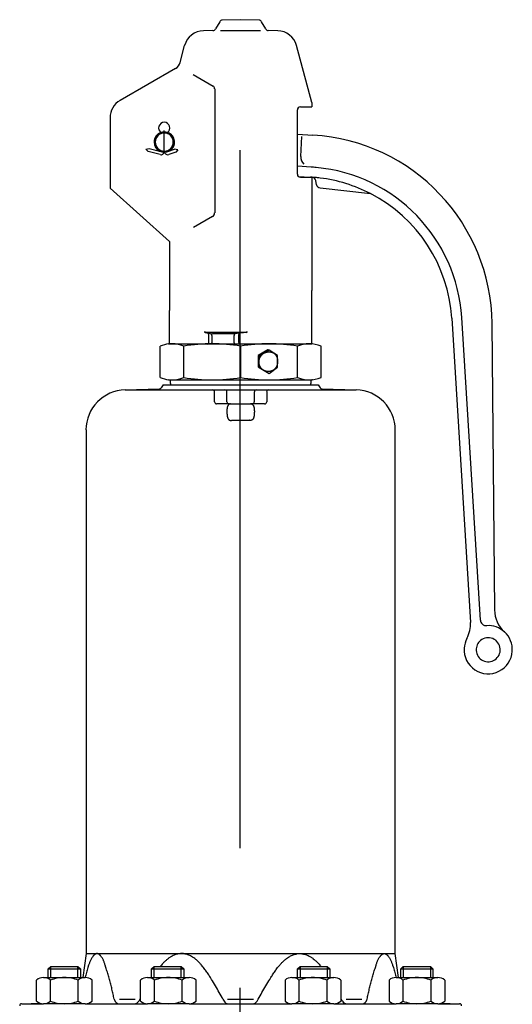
# Model space of a CAD drawing. Header units: millimetres. Extents: x 196 to 2027204, y -221452 to 153872.
# Tile 358 of 381: x 1224227 to 1224339, y -197386 to -197162. Entities that reach past the tile are written whole.
import ezdxf

# ---------------------------------------------------------------- set-up
doc = ezdxf.new("R2010")
doc.units = ezdxf.units.MM
doc.linetypes.add('CENTER', pattern=[50.8, 31.75, -6.35, 6.35, -6.35])
doc.layers.add('00_Основной', color=163, linetype='Continuous', lineweight=40)

msp = doc.modelspace()

# ---------------------------------------------------------------- linework, layer by layer
at = {"color": 252, "linetype": 'CENTER', "lineweight": 25, "ltscale": 5}
msp.add_line((1224277.47, -198620.35), (1224277.47, -197161.91), dxfattribs=at)
at = {"layer": '00_Основной', "lineweight": 30, "ltscale": 10}
for p, q in [((1224277.55, -197161.91), (1224273.37, -197162.02)), ((1224281.73, -197162.02), (1224277.55, -197161.91)), ((1224271.26, -197164.35), (1224269.11, -197164.41)), ((1224272.79, -197162.36), (1224271.84, -197164.01)), ((1224272.95, -197164.34), (1224282.05, -197164.34)), ((1224283.26, -197164.01), (1224282.3, -197162.36)), ((1224285.98, -197164.41), (1224283.83, -197164.35)), ((1224263.8, -197171.62), (1224264.82, -197167.79)), ((1224293.75, -197180.77), (1224290.27, -197167.79)), ((1224262.73, -197173.01), (1224250.16, -197180.26)), ((1224266.78, -197174.4), (1224271.3, -197177.01)), ((1224271.65, -197177.6), (1224271.65, -197205.86)), ((1224291.12, -197181.76), (1224293.75, -197181.76)), ((1224293.75, -197180.77), (1224293.75, -197181.76)), ((1224247.88, -197184.22), (1224247.88, -197200.24)), ((1224290.44, -197197.05), (1224290.44, -197182.44)), ((1224260.2, -197187.46), (1224260.2, -197187.08)), ((1224260.2, -197187.69), (1224260.2, -197187.46)), ((1224260.2, -197191.8), (1224260.2, -197187.69)), ((1224290.44, -197187.93), (1224293.97, -197188.14)), ((1224291.21, -197193), (1224291.49, -197188.51)), ((1224256.01, -197191.35), (1224256.74, -197191.17)), ((1224256.01, -197191.35), (1224256.55, -197191.87)), ((1224256.74, -197191.17), (1224259.42, -197191.89)), ((1224261.01, -197191.88), (1224262.55, -197191.33)), ((1224263.26, -197191.47), (1224262.55, -197191.33)), ((1224259.23, -197192.6), (1224256.55, -197191.87)), ((1224260.2, -197191.8), (1224260.2, -197191.85)), ((1224261, -197191.89), (1224261.01, -197191.88)), ((1224262.8, -197192.02), (1224261.24, -197192.57)), ((1224263.26, -197191.47), (1224262.8, -197192.02)), ((1224293.56, -197195.43), (1224290.44, -197195.24)), ((1224290.65, -197197.54), (1224293.43, -197197.71)), ((1224291.12, -197197.73), (1224293.75, -197197.73)), ((1224293.75, -197197.73), (1224293.75, -197223.5)), ((1224261.35, -197212.34), (1224247.88, -197200.24)), ((1224294.8, -197199.44), (1224294.6, -197198.46)), ((1224295.59, -197200.16), (1224307.06, -197201.47)), ((1224271.19, -197206.65), (1224266.8, -197209.19)), ((1224261.35, -197212.34), (1224261.35, -197228.01)), ((1224293.75, -197235.61), (1224293.75, -197223.5)), ((1224261.35, -197235.61), (1224261.35, -197228.01)), ((1224325.51, -197229.78), (1224329.76, -197298.98)), ((1224332.02, -197298.45), (1224327.79, -197229.64)), ((1224335.28, -197296.17), (1224334.69, -197231.03)), ((1224269.5, -197233.04), (1224270.95, -197233.33)), ((1224269.55, -197232.97), (1224278.83, -197232.97)), ((1224270.29, -197235.46), (1224270.29, -197233.58)), ((1224271.03, -197233.72), (1224271.03, -197235.39)), ((1224276, -197233.35), (1224271.12, -197233.35)), ((1224276.05, -197235.37), (1224276.05, -197233.76)), ((1224278.86, -197233.02), (1224276.1, -197233.34)), ((1224277.1, -197233.63), (1224277.1, -197235.26)), ((1224259.27, -197243.27), (1224259.27, -197236.17)), ((1224261.18, -197235.66), (1224261.35, -197235.61)), ((1224261.35, -197235.61), (1224261.95, -197235.61)), ((1224261.95, -197235.61), (1224271.08, -197235.61)), ((1224264.62, -197243.27), (1224264.62, -197236.17)), ((1224270.04, -197235.73), (1224271.03, -197235.63)), ((1224271.03, -197235.63), (1224276.02, -197235.63)), ((1224271.08, -197235.61), (1224284.01, -197235.61)), ((1224278.88, -197235.8), (1224276.05, -197235.63)), ((1224277.55, -197236.17), (1224277.55, -197243.27)), ((1224284.01, -197235.61), (1224293.15, -197235.61)), ((1224290.47, -197243.27), (1224290.47, -197236.17)), ((1224293.15, -197235.61), (1224293.75, -197235.61)), ((1224293.91, -197235.66), (1224293.75, -197235.61)), ((1224295.82, -197243.27), (1224295.82, -197236.17)), ((1224283.73, -197236.98), (1224281.54, -197238.25)), ((1224281.73, -197238.4), (1224281.54, -197238.25)), ((1224281.54, -197238.25), (1224281.54, -197240.88)), ((1224284.01, -197237.08), (1224281.73, -197238.4)), ((1224281.73, -197239.79), (1224281.73, -197238.4)), ((1224283.82, -197236.93), (1224283.73, -197236.98)), ((1224283.89, -197236.98), (1224283.82, -197236.93)), ((1224284.01, -197237.08), (1224283.89, -197236.98)), ((1224285.93, -197238.27), (1224284.01, -197237.08)), ((1224285.93, -197239.66), (1224285.93, -197238.27)), ((1224281.73, -197241.04), (1224281.73, -197239.79)), ((1224285.93, -197240.9), (1224285.93, -197239.66)), ((1224281.54, -197240.88), (1224281.73, -197241.04)), ((1224281.73, -197241.04), (1224284.01, -197242.35)), ((1224284.01, -197242.35), (1224285.93, -197240.9)), ((1224259.91, -197244.97), (1224259.51, -197245.66)), ((1224259.91, -197244.97), (1224261.63, -197244.97)), ((1224261.11, -197243.76), (1224261.18, -197243.78)), ((1224261.18, -197243.78), (1224261.35, -197243.83)), ((1224261.35, -197243.83), (1224261.57, -197243.83)), ((1224261.57, -197243.83), (1224261.57, -197244.65)), ((1224261.57, -197243.83), (1224261.95, -197243.83)), ((1224261.63, -197244.97), (1224293.46, -197244.97)), ((1224261.95, -197243.83), (1224271.08, -197243.83)), ((1224271.08, -197243.83), (1224284.01, -197243.83)), ((1224284.01, -197243.83), (1224293.15, -197243.83)), ((1224293.15, -197243.83), (1224293.52, -197243.83)), ((1224293.46, -197244.97), (1224295.19, -197244.97)), ((1224293.52, -197243.83), (1224293.52, -197244.53)), ((1224293.52, -197243.83), (1224293.75, -197243.83)), ((1224293.52, -197244.53), (1224293.52, -197244.65)), ((1224293.91, -197243.78), (1224293.75, -197243.83)), ((1224295.19, -197244.97), (1224295.59, -197245.66)), ((1224251.29, -197246.09), (1224259.12, -197245.89)), ((1224251.29, -197246.09), (1224303.8, -197246.09)), ((1224259.12, -197245.89), (1224259.13, -197245.89)), ((1224259.12, -197245.89), (1224259.13, -197245.89)), ((1224271.63, -197248.83), (1224271.63, -197246.55)), ((1224274.43, -197248.83), (1224274.43, -197246.55)), ((1224280.66, -197246.55), (1224280.66, -197248.83)), ((1224283.47, -197246.55), (1224283.47, -197248.83)), ((1224295.97, -197245.89), (1224303.8, -197246.09)), ((1224274.89, -197249.29), (1224272.08, -197249.29)), ((1224274.89, -197249.29), (1224275.14, -197249.29)), ((1224275.14, -197249.29), (1224277.55, -197249.29)), ((1224277.55, -197249.29), (1224279.95, -197249.29)), ((1224280.2, -197249.29), (1224279.95, -197249.29)), ((1224283.01, -197249.29), (1224280.2, -197249.29)), ((1224275.6, -197253.02), (1224279.5, -197253.02)), ((1224242.41, -197255.22), (1224242.41, -197374.31)), ((1224312.69, -197374.31), (1224312.69, -197255.22)), ((1224242.41, -197374.31), (1224241.69, -197379.77)), ((1224242.41, -197374.31), (1224312.69, -197374.31)), ((1224313.41, -197379.77), (1224312.69, -197374.31)), ((1224233.84, -197377.79), (1224234.41, -197377.22)), ((1224234.41, -197377.22), (1224240.57, -197377.22)), ((1224234.41, -197379.77), (1224234.41, -197377.22)), ((1224240.57, -197377.22), (1224241.14, -197377.79)), ((1224240.57, -197379.77), (1224240.57, -197377.22)), ((1224257.3, -197377.79), (1224257.87, -197377.22)), ((1224257.87, -197377.22), (1224264.04, -197377.22)), ((1224257.87, -197379.77), (1224257.87, -197377.22)), ((1224264.04, -197377.22), (1224264.61, -197377.79)), ((1224264.04, -197379.77), (1224264.04, -197377.22)), ((1224290.49, -197377.79), (1224291.06, -197377.22)), ((1224291.06, -197377.22), (1224297.22, -197377.22)), ((1224291.06, -197377.22), (1224291.06, -197379.77)), ((1224297.22, -197377.22), (1224297.79, -197377.79)), ((1224297.22, -197377.22), (1224297.22, -197379.77)), ((1224313.95, -197377.79), (1224314.52, -197377.22)), ((1224314.52, -197377.22), (1224320.68, -197377.22)), ((1224314.52, -197377.22), (1224314.52, -197379.77)), ((1224320.68, -197377.22), (1224321.25, -197377.79)), ((1224320.68, -197377.22), (1224320.68, -197379.77)), ((1224233.84, -197377.79), (1224241.14, -197377.79)), ((1224233.84, -197379.77), (1224233.84, -197377.79)), ((1224241.14, -197377.79), (1224241.14, -197379.77)), ((1224257.3, -197377.79), (1224264.61, -197377.79)), ((1224257.3, -197379.77), (1224257.3, -197377.79)), ((1224264.61, -197377.79), (1224264.61, -197379.77)), ((1224290.49, -197379.77), (1224290.49, -197377.79)), ((1224290.49, -197377.79), (1224297.79, -197377.79)), ((1224297.79, -197377.79), (1224297.79, -197379.77)), ((1224313.95, -197379.77), (1224313.95, -197377.79)), ((1224313.95, -197377.79), (1224321.25, -197377.79)), ((1224321.25, -197377.79), (1224321.25, -197379.77)), ((1224231.17, -197382.74), (1224231.17, -197380.33)), ((1224232.75, -197379.77), (1224233.84, -197379.77)), ((1224233.84, -197379.77), (1224234.41, -197379.77)), ((1224234.33, -197382.74), (1224234.33, -197380.33)), ((1224234.41, -197379.77), (1224237.49, -197379.77)), ((1224237.49, -197379.77), (1224240.57, -197379.77)), ((1224240.57, -197379.77), (1224241.14, -197379.77)), ((1224240.65, -197382.74), (1224240.65, -197380.33)), ((1224241.14, -197379.77), (1224242.23, -197379.77)), ((1224243.81, -197382.74), (1224243.81, -197380.33)), ((1224254.81, -197382.74), (1224254.81, -197380.33)), ((1224256.39, -197379.77), (1224257.87, -197379.77)), ((1224257.87, -197379.77), (1224260.96, -197379.77)), ((1224257.97, -197382.74), (1224257.97, -197380.33)), ((1224260.96, -197379.77), (1224261.13, -197379.77)), ((1224261.13, -197379.77), (1224264.04, -197379.77)), ((1224264.04, -197379.77), (1224265.87, -197379.77)), ((1224264.29, -197382.74), (1224264.29, -197380.33)), ((1224267.46, -197382.74), (1224267.46, -197380.33)), ((1224287.64, -197380.33), (1224287.64, -197382.74)), ((1224289.22, -197379.77), (1224291.06, -197379.77)), ((1224290.8, -197380.33), (1224290.8, -197382.74)), ((1224291.06, -197379.77), (1224293.96, -197379.77)), ((1224293.96, -197379.77), (1224294.14, -197379.77)), ((1224294.14, -197379.77), (1224297.22, -197379.77)), ((1224297.12, -197380.33), (1224297.12, -197382.74)), ((1224297.22, -197379.77), (1224298.71, -197379.77)), ((1224300.29, -197380.33), (1224300.29, -197382.74)), ((1224311.28, -197380.33), (1224311.28, -197382.74)), ((1224312.86, -197379.77), (1224313.95, -197379.77)), ((1224313.95, -197379.77), (1224314.52, -197379.77)), ((1224314.44, -197380.33), (1224314.44, -197382.74)), ((1224314.52, -197379.77), (1224317.6, -197379.77)), ((1224317.6, -197379.77), (1224320.68, -197379.77)), ((1224320.68, -197379.77), (1224321.25, -197379.77)), ((1224320.77, -197380.33), (1224320.77, -197382.74)), ((1224321.25, -197379.77), (1224322.35, -197379.77)), ((1224323.93, -197380.33), (1224323.93, -197382.74)), ((1224231.17, -197385.15), (1224231.17, -197382.74)), ((1224234.33, -197385.15), (1224234.33, -197382.74)), ((1224240.65, -197385.15), (1224240.65, -197382.74)), ((1224243.81, -197385.15), (1224243.81, -197382.74)), ((1224254.81, -197385.15), (1224254.81, -197382.74)), ((1224257.97, -197385.15), (1224257.97, -197382.74)), ((1224264.29, -197385.15), (1224264.29, -197382.74)), ((1224267.46, -197385.15), (1224267.46, -197382.74)), ((1224287.64, -197382.74), (1224287.64, -197385.15)), ((1224290.8, -197382.74), (1224290.8, -197385.15)), ((1224297.12, -197382.74), (1224297.12, -197385.15)), ((1224300.29, -197382.74), (1224300.29, -197385.15)), ((1224311.28, -197382.74), (1224311.28, -197385.15)), ((1224314.44, -197382.74), (1224314.44, -197385.15)), ((1224320.77, -197382.74), (1224320.77, -197385.15)), ((1224323.93, -197382.74), (1224323.93, -197385.15)), ((1224227.79, -197385.71), (1224232.01, -197385.6)), ((1224227.79, -197385.71), (1224232.75, -197385.71)), ((1224237.49, -197385.71), (1224232.75, -197385.71)), ((1224242.23, -197385.71), (1224237.49, -197385.71)), ((1224242.23, -197385.71), (1224256.39, -197385.71)), ((1224248.82, -197384.67), (1224248.85, -197384.83)), ((1224250.03, -197384.67), (1224253.55, -197384.67)), ((1224254.66, -197384.67), (1224254.39, -197385.14)), ((1224261.13, -197385.71), (1224256.39, -197385.71)), ((1224265.87, -197385.71), (1224261.13, -197385.71)), ((1224265.87, -197385.71), (1224289.22, -197385.71)), ((1224273.54, -197384.67), (1224273.8, -197385.14)), ((1224274.59, -197384.67), (1224277.55, -197384.67)), ((1224277.55, -197384.67), (1224280.51, -197384.67)), ((1224281.29, -197385.14), (1224281.56, -197384.67)), ((1224293.96, -197385.71), (1224289.22, -197385.71)), ((1224298.71, -197385.71), (1224293.96, -197385.71)), ((1224298.71, -197385.71), (1224312.86, -197385.71)), ((1224300.7, -197385.14), (1224300.43, -197384.67)), ((1224301.55, -197384.67), (1224305.07, -197384.67)), ((1224306.24, -197384.83), (1224306.28, -197384.67)), ((1224317.6, -197385.71), (1224312.86, -197385.71)), ((1224322.35, -197385.71), (1224317.6, -197385.71)), ((1224322.35, -197385.71), (1224327.31, -197385.71)), ((1224323.08, -197385.6), (1224327.31, -197385.71))]:
    msp.add_line(p, q, dxfattribs=at)
for points in [[(1224281.73, -197239.79, -0.002585), (1224281.73, -197239.64, -0.007789), (1224281.74, -197239.49, -0.013073), (1224281.76, -197239.34, -0.018389), (1224281.78, -197239.2), (1224281.8, -197239.12, -0.019674), (1224281.84, -197238.98, -0.018232), (1224281.9, -197238.84, -0.016981), (1224281.96, -197238.7), (1224282, -197238.63, -0.018499), (1224282.09, -197238.48, -0.01901), (1224282.19, -197238.34, -0.019545), (1224282.3, -197238.2), (1224282.36, -197238.14, -0.019471), (1224282.48, -197238.02, -0.019314), (1224282.62, -197237.91), (1224282.69, -197237.86, -0.021455), (1224282.85, -197237.75), (1224282.92, -197237.71, -0.01905), (1224283.08, -197237.64, -0.018977), (1224283.24, -197237.58, -0.019084), (1224283.4, -197237.53), (1224283.49, -197237.51, -0.019637), (1224283.66, -197237.48, -0.019432), (1224283.83, -197237.46, -0.019313), (1224284.01, -197237.45), (1224284.09, -197237.46, -0.017623), (1224284.24, -197237.47, -0.018078), (1224284.4, -197237.49), (1224284.47, -197237.51, -0.017063), (1224284.63, -197237.55, -0.015784), (1224284.77, -197237.6), (1224284.85, -197237.63, -0.015124), (1224284.96, -197237.68, -0.022518), (1224285.07, -197237.74), (1224285.13, -197237.78, -0.024527), (1224285.23, -197237.86, -0.021192), (1224285.33, -197237.94, -0.018089), (1224285.42, -197238.04, -0.015291), (1224285.5, -197238.14), (1224285.55, -197238.21, -0.018365), (1224285.64, -197238.34, -0.019987), (1224285.72, -197238.48), (1224285.75, -197238.55, -0.021809), (1224285.81, -197238.7, -0.02095), (1224285.86, -197238.85, -0.020369), (1224285.9, -197239.01, -0.020083), (1224285.92, -197239.18), (1224285.92, -197239.26, -0.013183), (1224285.93, -197239.42, -0.006583), (1224285.93, -197239.58), (1224285.93, -197239.66)], [(1224285.93, -197239.66, -0.002493), (1224285.92, -197239.82, -0.00752), (1224285.92, -197239.97, -0.012648), (1224285.9, -197240.13, -0.017858), (1224285.88, -197240.28), (1224285.87, -197240.36, -0.021288), (1224285.83, -197240.51, -0.019991), (1224285.78, -197240.65, -0.018876), (1224285.71, -197240.78, -0.017971), (1224285.64, -197240.92), (1224285.6, -197240.98, -0.019917), (1224285.5, -197241.12, -0.020454), (1224285.4, -197241.26, -0.021099), (1224285.28, -197241.38, -0.021825), (1224285.15, -197241.49), (1224285.07, -197241.55, -0.022435), (1224284.92, -197241.64, -0.021801), (1224284.76, -197241.73, -0.021406), (1224284.6, -197241.8), (1224284.51, -197241.83, -0.020335), (1224284.35, -197241.88, -0.020318), (1224284.18, -197241.91, -0.020357), (1224284.01, -197241.93), (1224283.92, -197241.93, -0.019744), (1224283.76, -197241.93, -0.019685), (1224283.59, -197241.92, -0.01979), (1224283.42, -197241.89), (1224283.34, -197241.87, -0.019603), (1224283.18, -197241.83, -0.019472), (1224283.03, -197241.77, -0.019438), (1224282.88, -197241.7), (1224282.8, -197241.66, -0.020555), (1224282.65, -197241.57, -0.020576), (1224282.51, -197241.46, -0.020752), (1224282.38, -197241.35), (1224282.32, -197241.28, -0.021285), (1224282.2, -197241.15, -0.020811), (1224282.1, -197241.01, -0.020467), (1224282, -197240.85, -0.020267), (1224281.92, -197240.69), (1224281.89, -197240.63, -0.018104), (1224281.84, -197240.49, -0.019447), (1224281.79, -197240.34, -0.02095), (1224281.76, -197240.2), (1224281.75, -197240.12, -0.014024), (1224281.74, -197239.96, -0.00465), (1224281.73, -197239.79)], [(1224274.89, -197249.29, 0.000821), (1224274.97, -197249.29, 0.00091), (1224275.04, -197249.28, 0.00102), (1224275.1, -197249.28, 0.001162), (1224275.15, -197249.28, 0.001355), (1224275.19, -197249.28, 0.001643), (1224275.23, -197249.28, 0.002135), (1224275.25, -197249.28, 0.003192), (1224275.26, -197249.27, 0.006713), (1224275.27, -197249.27, 0.047966), (1224275.27, -197249.27, 0.064542), (1224275.27, -197249.27, 0.008467), (1224275.26, -197249.27, 0.00482), (1224275.25, -197249.27, 0.004147), (1224275.24, -197249.28, 0.004222), (1224275.22, -197249.28, 0.004669), (1224275.2, -197249.28, 0.00543), (1224275.18, -197249.28, 0.006559), (1224275.15, -197249.29), (1224275.14, -197249.29, 0.035404), (1224275.05, -197249.31, 0.036364), (1224274.97, -197249.35, 0.035781), (1224274.89, -197249.39, 0.033791), (1224274.83, -197249.45, 0.030823), (1224274.76, -197249.51, 0.027395), (1224274.71, -197249.59, 0.023933), (1224274.66, -197249.67, 0.020703), (1224274.61, -197249.76, 0.017831), (1224274.58, -197249.86, 0.015351), (1224274.54, -197249.97, 0.01324), (1224274.51, -197250.08, 0.011456), (1224274.49, -197250.19, 0.009952), (1224274.47, -197250.32, 0.008681), (1224274.45, -197250.44, 0.007602), (1224274.44, -197250.57, 0.006681), (1224274.43, -197250.7, 0.005889), (1224274.43, -197250.84, 0.005202), (1224274.43, -197250.97, 0.004601), (1224274.43, -197251.11, 0.00407), (1224274.43, -197251.25), (1224274.43, -197251.32, 0.00386), (1224274.44, -197251.45, 0.004581), (1224274.45, -197251.58, 0.005386), (1224274.46, -197251.72, 0.0063), (1224274.47, -197251.85, 0.007352), (1224274.49, -197251.97, 0.008577), (1224274.51, -197252.09, 0.010017), (1224274.53, -197252.21, 0.011723), (1224274.56, -197252.33, 0.013753), (1224274.59, -197252.43, 0.016166), (1224274.63, -197252.53, 0.019016), (1224274.67, -197252.63, 0.022323), (1224274.72, -197252.71, 0.026036), (1224274.78, -197252.79, 0.029965), (1224274.84, -197252.86, 0.033729), (1224274.9, -197252.92, 0.03675), (1224274.97, -197252.96, 0.038395), (1224275.05, -197253, 0.038254), (1224275.14, -197253.02), (1224275.19, -197253.03, 0.025877), (1224275.29, -197253.04, 0.01677), (1224275.39, -197253.04, 0.009368), (1224275.49, -197253.03, 0.003003), (1224275.6, -197253.02)], [(1224280.2, -197249.29, -0.000821), (1224280.12, -197249.29, -0.00091), (1224280.05, -197249.28, -0.00102), (1224279.99, -197249.28, -0.001162), (1224279.94, -197249.28, -0.001355), (1224279.9, -197249.28, -0.001643), (1224279.87, -197249.28, -0.002135), (1224279.85, -197249.28, -0.003192), (1224279.83, -197249.27, -0.006713), (1224279.82, -197249.27, -0.047966), (1224279.82, -197249.27, -0.064542), (1224279.82, -197249.27, -0.008467), (1224279.83, -197249.27, -0.00482), (1224279.84, -197249.27, -0.004147), (1224279.86, -197249.28, -0.004222), (1224279.88, -197249.28, -0.004669), (1224279.9, -197249.28, -0.00543), (1224279.92, -197249.28, -0.006559), (1224279.94, -197249.29), (1224279.95, -197249.29, -0.035404), (1224280.04, -197249.31, -0.036364), (1224280.12, -197249.35, -0.035781), (1224280.2, -197249.39, -0.033791), (1224280.27, -197249.45, -0.030823), (1224280.33, -197249.51, -0.027395), (1224280.39, -197249.59, -0.023933), (1224280.44, -197249.67, -0.020703), (1224280.48, -197249.76, -0.017831), (1224280.52, -197249.86, -0.015351), (1224280.55, -197249.97, -0.01324), (1224280.58, -197250.08, -0.011456), (1224280.6, -197250.19, -0.009952), (1224280.62, -197250.32, -0.008681), (1224280.64, -197250.44, -0.007602), (1224280.65, -197250.57, -0.006681), (1224280.66, -197250.7, -0.005889), (1224280.66, -197250.84, -0.005202), (1224280.67, -197250.97, -0.004601), (1224280.67, -197251.11, -0.00407), (1224280.66, -197251.25), (1224280.66, -197251.32, -0.00386), (1224280.65, -197251.45, -0.004581), (1224280.65, -197251.58, -0.005386), (1224280.64, -197251.72, -0.0063), (1224280.62, -197251.85, -0.007352), (1224280.61, -197251.97, -0.008577), (1224280.59, -197252.09, -0.010017), (1224280.56, -197252.21, -0.011723), (1224280.53, -197252.33, -0.013753), (1224280.5, -197252.43, -0.016166), (1224280.46, -197252.53, -0.019016), (1224280.42, -197252.63, -0.022323), (1224280.37, -197252.71, -0.026036), (1224280.32, -197252.79, -0.029965), (1224280.26, -197252.86, -0.033729), (1224280.19, -197252.92, -0.03675), (1224280.12, -197252.96, -0.038395), (1224280.04, -197253, -0.038254), (1224279.95, -197253.02), (1224279.91, -197253.03, -0.025877), (1224279.81, -197253.04, -0.01677), (1224279.71, -197253.04, -0.009368), (1224279.6, -197253.03, -0.003003), (1224279.5, -197253.02)], [(1224248.82, -197384.67, 0.00083), (1224248.57, -197383.55, 0.002487), (1224248.31, -197382.42, 0.004131), (1224248.04, -197381.3, 0.005748), (1224247.74, -197380.18), (1224247.59, -197379.63, 0.003998), (1224247.26, -197378.54, 0.001684), (1224246.93, -197377.46), (1224246.76, -197376.93, 0.001875), (1224246.67, -197376.64, 0.006001), (1224246.57, -197376.36, 0.010047), (1224246.47, -197376.07, 0.013859), (1224246.35, -197375.79, 0.017235), (1224246.21, -197375.51, 0.01994), (1224246.04, -197375.24, 0.021762), (1224245.85, -197374.97), (1224245.8, -197374.9, 0.013435), (1224245.68, -197374.77, 0.016703), (1224245.56, -197374.65, 0.021167), (1224245.44, -197374.54, 0.027306), (1224245.31, -197374.44, 0.035644), (1224245.18, -197374.37, 0.046352), (1224245.04, -197374.33, 0.058152), (1224244.91, -197374.31), (1224244.84, -197374.31, 0.053455), (1224244.7, -197374.35, 0.041893), (1224244.57, -197374.41, 0.031897), (1224244.44, -197374.49, 0.024242), (1224244.31, -197374.59, 0.018603), (1224244.19, -197374.71, 0.014449), (1224244.07, -197374.84, 0.011326), (1224243.96, -197374.97), (1224243.85, -197375.11, 0.020673), (1224243.65, -197375.41, 0.018572), (1224243.49, -197375.71, 0.015579), (1224243.35, -197376.01, 0.011935), (1224243.23, -197376.31, 0.007891), (1224243.12, -197376.62, 0.003667), (1224243.01, -197376.93), (1224242.84, -197377.49, 0.004916), (1224242.5, -197378.62, 0.004546), (1224242.18, -197379.77)], [(1224273.54, -197384.67, 0.001082), (1224272.69, -197383.17, 0.003245), (1224271.83, -197381.66, 0.005403), (1224270.94, -197380.18), (1224270.68, -197379.76, 0.006894), (1224270.15, -197378.92, 0.010096), (1224269.58, -197378.1, 0.013296), (1224268.98, -197377.31), (1224268.66, -197376.93, 0.011408), (1224268.26, -197376.48, 0.01435), (1224267.83, -197376.05, 0.017393), (1224267.38, -197375.65, 0.020468), (1224266.9, -197375.29, 0.023429), (1224266.38, -197374.97), (1224266.19, -197374.86, 0.019222), (1224265.79, -197374.68, 0.021107), (1224265.38, -197374.52, 0.023415), (1224264.96, -197374.41, 0.02609), (1224264.53, -197374.33, 0.029003), (1224264.1, -197374.31), (1224263.88, -197374.32, 0.027599), (1224263.45, -197374.37, 0.024793), (1224263.03, -197374.46, 0.022265), (1224262.61, -197374.6, 0.020121), (1224262.21, -197374.77, 0.018401), (1224261.82, -197374.97), (1224261.56, -197375.12, 0.021928), (1224261.06, -197375.47, 0.018932), (1224260.59, -197375.85, 0.01587), (1224260.15, -197376.27, 0.012865), (1224259.73, -197376.71), (1224259.53, -197376.93, 0.005924), (1224259.3, -197377.22)], [(1224281.56, -197384.67, -0.001082), (1224282.4, -197383.17, -0.003245), (1224283.26, -197381.66, -0.005403), (1224284.15, -197380.18), (1224284.41, -197379.76, -0.006894), (1224284.95, -197378.92, -0.010096), (1224285.51, -197378.1, -0.013296), (1224286.11, -197377.31), (1224286.43, -197376.93, -0.011408), (1224286.84, -197376.48, -0.01435), (1224287.26, -197376.05, -0.017393), (1224287.72, -197375.65, -0.020468), (1224288.2, -197375.29, -0.023429), (1224288.71, -197374.97), (1224288.91, -197374.86, -0.019222), (1224289.3, -197374.68, -0.021107), (1224289.72, -197374.52, -0.023415), (1224290.14, -197374.41, -0.02609), (1224290.56, -197374.33, -0.029003), (1224291, -197374.31), (1224291.21, -197374.32, -0.027599), (1224291.64, -197374.37, -0.024793), (1224292.07, -197374.46, -0.022265), (1224292.48, -197374.6, -0.020121), (1224292.89, -197374.77, -0.018401), (1224293.28, -197374.97), (1224293.54, -197375.12, -0.021928), (1224294.04, -197375.47, -0.018932), (1224294.5, -197375.85, -0.01587), (1224294.94, -197376.27, -0.012865), (1224295.36, -197376.71), (1224295.56, -197376.93, -0.005924), (1224295.8, -197377.22)], [(1224306.28, -197384.67, -0.00083), (1224306.53, -197383.55, -0.002487), (1224306.79, -197382.42, -0.004131), (1224307.06, -197381.3, -0.005748), (1224307.35, -197380.18), (1224307.51, -197379.63, -0.003998), (1224307.83, -197378.54, -0.001684), (1224308.17, -197377.46), (1224308.33, -197376.93, -0.001875), (1224308.43, -197376.64, -0.006001), (1224308.52, -197376.36, -0.010047), (1224308.63, -197376.07, -0.013859), (1224308.75, -197375.79, -0.017235), (1224308.89, -197375.51, -0.01994), (1224309.05, -197375.24, -0.021762), (1224309.24, -197374.97), (1224309.3, -197374.9, -0.013435), (1224309.41, -197374.77, -0.016703), (1224309.53, -197374.65, -0.021167), (1224309.65, -197374.54, -0.027306), (1224309.78, -197374.44, -0.035644), (1224309.92, -197374.37, -0.046352), (1224310.05, -197374.33, -0.058152), (1224310.19, -197374.31), (1224310.26, -197374.31, -0.053455), (1224310.39, -197374.35, -0.041893), (1224310.53, -197374.41, -0.031897), (1224310.66, -197374.49, -0.024242), (1224310.79, -197374.59, -0.018603), (1224310.91, -197374.71, -0.014449), (1224311.02, -197374.84, -0.011326), (1224311.13, -197374.97), (1224311.24, -197375.11, -0.020673), (1224311.44, -197375.41, -0.018572), (1224311.6, -197375.71, -0.015579), (1224311.75, -197376.01, -0.011935), (1224311.87, -197376.31, -0.007891), (1224311.98, -197376.62, -0.003667), (1224312.08, -197376.93), (1224312.26, -197377.49, -0.004916), (1224312.6, -197378.62, -0.004546), (1224312.92, -197379.77)]]:
    msp.add_lwpolyline(points, format="xyb", dxfattribs=at)
for centre, radius, start, end in [((1224273.38, -197162.7), 0.685, 91.5, 150), ((1224281.71, -197162.7), 0.685, 30, 88.5), ((1224269.23, -197168.97), 4.56, 91.5, 165), ((1224271.24, -197163.67), 0.685, 271.5, 330), ((1224283.85, -197163.67), 0.685, 210, 268.5), ((1224285.86, -197168.97), 4.56, 15, 88.5), ((1224261.59, -197171.03), 2.28, 300, 345), ((1224270.96, -197177.6), 0.685, 0, 60), ((1224252.45, -197184.22), 4.56, 120, 180), ((1224291.12, -197182.44), 0.685, 90, 180), ((1224260.2, -197186.53), 1.28, 304.8499, 235.1501), ((1224260.2, -197189.75), 2.33, 109.4528, 180), ((1224260.2, -197189.75), 2.28, 108.6629, 250.2521), ((1224260.2, -197189.75), 2.05, 90, 270), ((1224260.2, -197189.75), 2.28, 90, 108.6629), ((1224260.2, -197189.75), 2.28, 71.3371, 90), ((1224260.2, -197189.75), 2.05, 0, 90), ((1224260.2, -197189.75), 2.28, 0, 71.3371), ((1224260.2, -197189.75), 2.33, 301.0093, 70.5472), ((1224291.33, -197231.42), 43.36, 0.5178, 86.5178), ((1224260.2, -197189.75), 2.33, 180, 242.9888), ((1224260.2, -197189.75), 2.05, 270, 0), ((1224260.2, -197189.75), 2.28, 290.5489, 0), ((1224259.43, -197191.85), 0.776, 254.87, 346.5978), ((1224259.43, -197191.85), 0.0456, 254.8887, 276.0766), ((1224260.2, -197189.75), 2.28, 250.2521, 269.4695), ((1224260.2, -197189.75), 2.33, 269.1768, 270), ((1224260.2, -197189.75), 2.28, 269.4695, 270.5594), ((1224260.2, -197189.75), 2.33, 270, 270.8591), ((1224260.2, -197189.75), 2.28, 270.5594, 290.5489), ((1224260.98, -197191.84), 0.776, 193.7633, 289.6059), ((1224293.49, -197193.14), 2.28, 176.5178, 226.589), ((1224291.35, -197231.88), 36.51, 84.738, 86.5178), ((1224291.35, -197231.88), 36.51, 3.5178, 84.738), ((1224291.12, -197197.05), 0.685, 180, 270), ((1224291.35, -197231.88), 34.23, 85.9751, 86.5178), ((1224291.35, -197231.88), 34.23, 85.9368, 85.9751), ((1224291.35, -197231.88), 34.23, 84.7733, 85.9368), ((1224293.71, -197198.64), 0.913, 11.5178, 85.9368), ((1224291.35, -197231.88), 34.23, 82.8647, 84.7733), ((1224291.35, -197231.88), 34.23, 62.6775, 82.8647), ((1224295.69, -197199.26), 0.913, 191.5178, 263.5178), ((1224291.35, -197231.88), 34.23, 3.5178, 62.6775), ((1224270.73, -197205.86), 0.913, 300, 0), ((1224269.55, -197232.74), 0.228, 180, 270), ((1224269.55, -197232.82), 0.228, 180, 258.7644), ((1224269.83, -197233.58), 0.456, 0, 78.7644), ((1224270.58, -197233.72), 0.456, 0, 78.7644), ((1224271.12, -197232.44), 0.913, 258.7644, 270), ((1224276, -197232.44), 0.913, 270, 276.6331), ((1224276.51, -197233.76), 0.456, 96.6331, 180), ((1224277.55, -197233.63), 0.456, 96.6331, 180), ((1224278.83, -197232.74), 0.228, 270, 0), ((1224278.83, -197232.8), 0.228, 276.6331, 0), ((1224261.95, -197242.33), 6.72, 96.5214, 113.4786), ((1224261.95, -197242.33), 6.72, 90, 96.5214), ((1224261.95, -197242.33), 6.72, 66.5214, 90), ((1224271.08, -197273.43), 37.82, 90, 99.8393), ((1224270.01, -197235.46), 0.274, 275.8967, 0), ((1224270.76, -197235.39), 0.274, 272.9169, 0), ((1224271.08, -197236.54), 0.913, 90, 95.8967), ((1224271.08, -197273.43), 37.82, 80.1607, 90), ((1224276.32, -197235.37), 0.274, 180, 266.54), ((1224277.55, -197235.26), 0.456, 180, 266.54), ((1224284.01, -197273.43), 37.82, 90, 99.8393), ((1224284.01, -197273.43), 37.82, 80.1607, 90), ((1224293.15, -197242.33), 6.72, 90, 113.4786), ((1224293.15, -197242.33), 6.72, 66.5214, 90), ((1224261.95, -197237.11), 6.72, 246.5214, 263.4786), ((1224261.95, -197237.11), 6.72, 263.4786, 270), ((1224262.49, -197244.65), 0.913, 180, 200.398), ((1224261.95, -197237.11), 6.72, 270, 293.4786), ((1224271.08, -197206.01), 37.82, 260.1607, 270), ((1224271.08, -197206.01), 37.82, 270, 279.8393), ((1224284.01, -197206.01), 37.82, 260.1607, 270), ((1224284.01, -197206.01), 37.82, 270, 279.8393), ((1224293.15, -197237.11), 6.72, 246.5214, 270), ((1224293.15, -197237.11), 6.72, 270, 293.4786), ((1224292.61, -197244.65), 0.913, 339.602, 0), ((1224251.53, -197255.22), 9.13, 91.5, 180), ((1224259.11, -197245.43), 0.456, 270.9779, 272.0221), ((1224259.11, -197245.43), 0.456, 272.0221, 330), ((1224271.17, -197246.55), 0.456, 0, 90), ((1224273.98, -197246.55), 0.456, 0, 90), ((1224281.12, -197246.55), 0.456, 90, 180), ((1224283.92, -197246.55), 0.456, 90, 180), ((1224295.98, -197245.43), 0.456, 210, 268.5), ((1224303.56, -197255.22), 9.13, 0, 88.5), ((1224272.08, -197248.83), 0.456, 180, 270), ((1224274.89, -197248.83), 0.456, 180, 270), ((1224280.2, -197248.83), 0.456, 270, 0), ((1224283.01, -197248.83), 0.456, 270, 0), ((1224342.12, -197296.1), 6.85, 180.5178, 227.5513), ((1224333.39, -197298.36), 1.37, 183.5178, 273.5178), ((1224322.93, -197299.4), 6.85, 331.9314, 3.5178), ((1224333.81, -197305.2), 5.48, 47.5513, 93.5178), ((1224333.81, -197305.2), 5.48, 151.9314, 176.5178), ((1224333.81, -197305.2), 2.74, 122.5178, 176.5178), ((1224333.81, -197305.2), 2.74, 356.5178, 122.5178), ((1224333.81, -197305.2), 5.48, 356.5178, 47.5513), ((1224333.81, -197305.2), 5.48, 176.5178, 356.5178), ((1224333.81, -197305.2), 2.74, 176.5178, 356.5178), ((1224232.75, -197382.29), 2.52, 90, 128.9472), ((1224232.75, -197382.29), 2.52, 51.0528, 90), ((1224237.49, -197389), 9.22, 90, 110.0526), ((1224237.49, -197389), 9.22, 69.9474, 90), ((1224242.23, -197382.29), 2.52, 90, 128.9472), ((1224242.23, -197382.29), 2.52, 51.0528, 90), ((1224256.39, -197382.29), 2.52, 90, 128.9472), ((1224256.39, -197382.29), 2.52, 51.0528, 90), ((1224261.13, -197389), 9.22, 90, 110.0526), ((1224261.13, -197389), 9.22, 69.9474, 90), ((1224265.87, -197382.29), 2.52, 90, 128.9472), ((1224265.87, -197382.29), 2.52, 51.0528, 90), ((1224289.22, -197382.29), 2.52, 90, 128.9472), ((1224289.22, -197382.29), 2.52, 51.0528, 90), ((1224293.96, -197389), 9.22, 90, 110.0526), ((1224293.96, -197389), 9.22, 69.9474, 90), ((1224298.71, -197382.29), 2.52, 90, 128.9472), ((1224298.71, -197382.29), 2.52, 51.0528, 90), ((1224312.86, -197382.29), 2.52, 90, 128.9472), ((1224312.86, -197382.29), 2.52, 51.0528, 90), ((1224317.6, -197389), 9.22, 90, 110.0526), ((1224317.6, -197389), 9.22, 69.9474, 90), ((1224322.35, -197382.29), 2.52, 90, 128.9472), ((1224322.35, -197382.29), 2.52, 51.0528, 90), ((1224227.8, -197386.16), 0.456, 91.5, 180), ((1224232.75, -197383.19), 2.52, 231.0528, 270), ((1224232.75, -197383.19), 2.52, 270, 308.9472), ((1224237.49, -197376.49), 9.22, 249.9474, 270), ((1224237.49, -197376.49), 9.22, 270, 290.0526), ((1224242.23, -197383.19), 2.52, 231.0528, 270), ((1224242.23, -197383.19), 2.52, 270, 308.9472), ((1224249.96, -197384.57), 1.14, 193.4386, 270), ((1224253.4, -197384.57), 1.14, 270, 330.0209), ((1224256.39, -197383.19), 2.52, 231.0528, 270), ((1224256.39, -197383.19), 2.52, 270, 308.9472), ((1224261.13, -197376.49), 9.22, 249.9474, 270), ((1224261.13, -197376.49), 9.22, 270, 290.0526), ((1224265.87, -197383.19), 2.52, 231.0528, 270), ((1224265.87, -197383.19), 2.52, 270, 308.9472), ((1224274.79, -197384.57), 1.14, 209.9791, 270), ((1224280.3, -197384.57), 1.14, 270, 330.0209), ((1224289.22, -197383.19), 2.52, 231.0528, 270), ((1224289.22, -197383.19), 2.52, 270, 308.9472), ((1224293.96, -197376.49), 9.22, 249.9474, 270), ((1224293.96, -197376.49), 9.22, 270, 290.0526), ((1224298.71, -197383.19), 2.52, 231.0528, 270), ((1224298.71, -197383.19), 2.52, 270, 308.9472), ((1224301.69, -197384.57), 1.14, 209.9791, 270), ((1224305.13, -197384.57), 1.14, 270, 346.5614), ((1224312.86, -197383.19), 2.52, 231.0528, 270), ((1224312.86, -197383.19), 2.52, 270, 308.9472), ((1224317.6, -197376.49), 9.22, 249.9474, 270), ((1224317.6, -197376.49), 9.22, 270, 290.0526), ((1224322.35, -197383.19), 2.52, 231.0528, 270), ((1224322.35, -197383.19), 2.52, 270, 308.9472), ((1224327.29, -197386.16), 0.456, 0, 88.5)]:
    msp.add_arc(centre, radius, start, end, dxfattribs=at)

doc.saveas('drawing.dxf')
